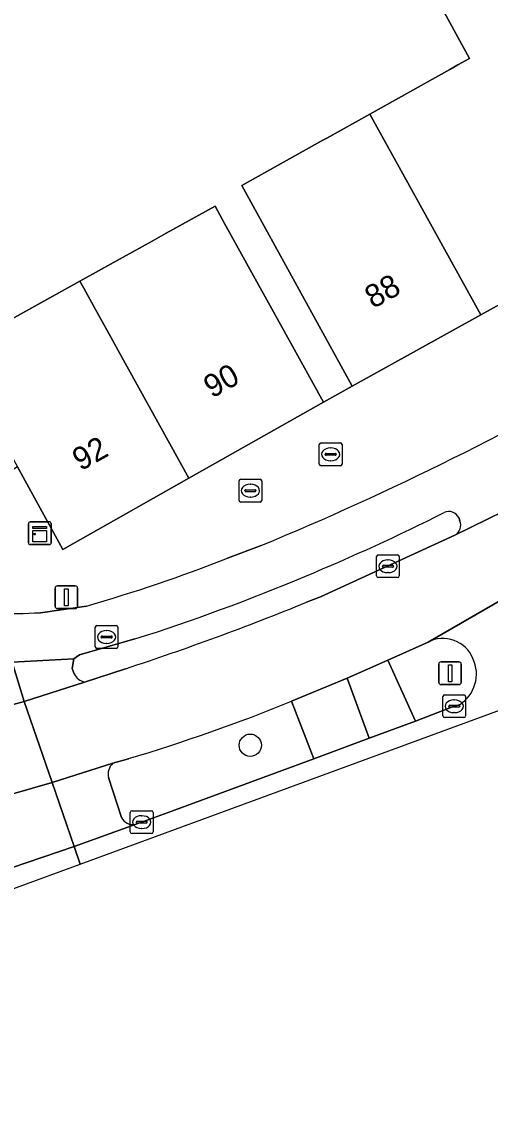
# Model space of a CAD drawing. Extents: x 161798 to 162385, y 382315 to 382833.
# Drawn here: x 162047.7 to 162068.31, y 382361.95 to 382409.46 of the extents above; entities that cross this region are included whole.
import ezdxf

# ---------------------------------------------------------------- set-up
doc = ezdxf.new("R2010")
doc.units = 0
for name, color, linetype in [('IMGEO_Berm_groen', 7, 'Continuous'), ('IMGEO_Berm_open', 7, 'Continuous'), ('IMGEO_Boom', 7, 'Continuous'), ('IMGEO_Brandkraan', 7, 'Continuous'), ('IMGEO_Erf', 7, 'Continuous'), ('IMGEO_Fietspad_open', 7, 'Continuous'), ('IMGEO_Kast', 7, 'Continuous'), ('IMGEO_Kolk', 7, 'Continuous'), ('IMGEO_Lichtmast', 7, 'Continuous'), ('IMGEO_Pand', 7, 'Continuous'), ('IMGEO_Pand_nummerreeks', 7, 'Continuous'), ('IMGEO_Rijbaan_lokaal_gesloten', 7, 'Continuous'), ('IMGEO_Rioolput', 7, 'Continuous'), ('IMGEO_Verkeerseiland_open', 7, 'Continuous'), ('IMGEO_Voetpad_open', 7, 'Continuous')]:
    doc.layers.add(name, color=color, linetype=linetype)

msp = doc.modelspace()

# ---------------------------------------------------------------- linework, layer by layer
at = {"layer": 'IMGEO_Berm_groen'}
msp.add_lwpolyline([(162063.799, 382381.384), (162062.016, 382380.596), (162062.981, 382377.956), (162065.021, 382378.711)], close=True, dxfattribs=at)
for points in [[(162060.554, 382377.057), (162059.571, 382379.582)], [(162052.392, 382377.057), (162051.707, 382376.858)], [(162052.697, 382374.163), (162054.146, 382374.697), (162060.554, 382377.057)], [(162051.518, 382376.223), (162052.086, 382374.472)]]:
    msp.add_lwpolyline(points, dxfattribs=at)
for centre, radius, start, end in [((162029.809, 382452.733), 78.973, 286.61615, 292.13947), ((162052.175, 382376.373), 0.674, 133.9882, 192.8618), ((162052.609, 382374.747), 0.591, 207.7459, 278.6001)]:
    msp.add_arc(centre, radius, start, end, dxfattribs=at)
at = {"layer": 'IMGEO_Berm_open'}
for points in [[(162066.961, 382387.52), (162066.919, 382387.653)], [(162060.222, 382383.932), (162060.841, 382384.17), (162066.752, 382386.877)], [(162052.675, 382382.319), (162050.247, 382381.617), (162049.988, 382381.441), (162049.92, 382381.027), (162050.012, 382380.779)], [(162050.467, 382380.422), (162052.264, 382381.013)]]:
    msp.add_lwpolyline(points, dxfattribs=at)
for centre, radius, start, end in [((162066.485, 382387.433), 0.487, 26.8576, 115.0415), ((162023.698, 382472.764), 94.971, 292.5733, 296.6384), ((162066.508, 382387.312), 0.498, 299.2822, 24.7054), ((162026.522, 382464.99), 86.709, 287.55461, 292.82196), ((162016.278, 382491.428), 116.131, 288.05158, 292.23456), ((162050.658, 382381.134), 0.737, 208.7743, 254.9891)]:
    msp.add_arc(centre, radius, start, end, dxfattribs=at)
at = {"layer": 'IMGEO_Boom'}
msp.add_circle((162057.751, 382377.648), 0.489, dxfattribs=at)
at = {"layer": 'IMGEO_Brandkraan'}
for p, q in [((162060.788, 382390.009), (162060.788, 382390.861)), ((162060.863, 382390.935), (162061.715, 382390.935)), ((162061.789, 382390.861), (162061.789, 382390.009)), ((162061.047, 382390.429), (162061.047, 382390.441)), ((162061.485, 382390.392), (162061.087, 382390.392)), ((162061.09, 382390.478), (162061.488, 382390.478)), ((162061.276, 382390.715), (162061.301, 382390.715)), ((162061.531, 382390.441), (162061.531, 382390.429)), ((162061.715, 382389.935), (162060.863, 382389.935)), ((162061.299, 382390.155), (162061.274, 382390.155))]:
    msp.add_line(p, q, dxfattribs=at)
for points in [[(162060.788, 382390.009), (162060.788, 382390.861)], [(162060.863, 382390.935), (162061.715, 382390.935)], [(162061.789, 382390.861), (162061.789, 382390.009)], [(162061.715, 382389.935), (162060.863, 382389.935)]]:
    msp.add_lwpolyline(points, dxfattribs=at)
for centre, radius, start, end in [((162060.865, 382390.859), 0.0765, 91.552, 178.448), ((162060.865, 382390.859), 0.0765, 91.552, 178.448), ((162061.713, 382390.859), 0.0765, 1.552, 88.448), ((162061.713, 382390.859), 0.0765, 1.552, 88.448), ((162061.087, 382390.438), 0.0403, 85.8775, 175.7526), ((162061.084, 382390.428), 0.0366, 178.938, 274.7102), ((162061.488, 382390.435), 0.043, 264.8664, 352.4533), ((162061.492, 382390.44), 0.0386, 1.7309, 96.639), ((162060.865, 382390.011), 0.0765, 181.552, 268.448), ((162060.865, 382390.011), 0.0765, 181.552, 268.448), ((162061.713, 382390.011), 0.0765, 271.552, 358.448), ((162061.713, 382390.011), 0.0765, 271.552, 358.448)]:
    msp.add_arc(centre, radius, start, end, dxfattribs=at)
for centre, major_axis, ratio, start_param, end_param in [((162061.275, 382390.435), (-0.387, 0.002), 0.722429, 4.712389, 7.853982), ((162061.3, 382390.435), (-0.39, 0.002), 0.717154, 1.570796, 4.712389)]:
    msp.add_ellipse(centre, major_axis=major_axis, ratio=ratio, start_param=start_param, end_param=end_param, dxfattribs=at)
at = {"layer": 'IMGEO_Erf'}
msp.add_lwpolyline([(162045.13, 382395.203), (162050.256, 382398.043), (162052.156, 382399.096), (162053.431, 382399.802), (162054.058, 382400.15), (162056.204, 382401.339), (162056.624, 382400.582), (162057.515, 382398.974), (162057.75, 382398.55), (162058.555, 382397.097), (162060.979, 382392.723), (162062.234, 382393.427), (162057.385, 382402.251), (162060.944, 382404.238), (162061.119, 382404.336), (162063.005, 382405.389), (162066.529, 382407.357), (162066.877, 382407.551), (162067.398, 382407.842), (162066.196, 382410.026)], dxfattribs=at)
at = {"layer": 'IMGEO_Fietspad_open'}
for points in [[(162066.752, 382386.877), (162070.341, 382388.637)], [(162066.919, 382387.653), (162066.961, 382387.52)], [(162058.238, 382386.429), (162056.749, 382385.866)], [(162050.545, 382383.767), (162048.521, 382383.474)], [(162045.075, 382378.822), (162047.805, 382379.576), (162047.281, 382381.292), (162049.988, 382381.441), (162050.247, 382381.617), (162052.675, 382382.319)], [(162047.253, 382372.263), (162050.013, 382373.192), (162049.036, 382376.015), (162046.325, 382375.227)]]:
    msp.add_lwpolyline(points, dxfattribs=at)
msp.add_lwpolyline([(162062.016, 382380.596), (162059.571, 382379.582), (162060.554, 382377.057), (162062.981, 382377.956)], close=True, dxfattribs=at)
for centre, radius, start, end in [((162008.537, 382506.893), 130.314, 292.41991, 300.56343), ((162066.485, 382387.433), 0.487, 26.8576, 115.0415), ((162023.698, 382472.764), 94.971, 292.5733, 296.6384), ((162066.508, 382387.312), 0.498, 299.2822, 24.7054), ((162031.251, 382451.011), 69.957, 286.0092, 291.37525), ((162026.522, 382464.99), 86.709, 287.55461, 292.82196), ((162047.361, 382402.946), 19.506, 261.594, 273.4107)]:
    msp.add_arc(centre, radius, start, end, dxfattribs=at)
at = {"layer": 'IMGEO_Kast'}
for p, q in [((162048.069, 382387.466), (162048.91, 382387.466)), ((162048.91, 382387.466), (162048.069, 382387.466)), ((162047.994, 382386.541), (162047.994, 382387.382)), ((162047.994, 382387.382), (162047.994, 382386.541)), ((162048.994, 382387.391), (162048.994, 382386.55)), ((162048.994, 382386.55), (162048.994, 382387.391)), ((162048.919, 382386.466), (162048.078, 382386.466)), ((162048.078, 382386.466), (162048.919, 382386.466))]:
    msp.add_line(p, q, dxfattribs=at)
for points in [[(162048.189, 382387.256), (162048.789, 382387.256), (162048.789, 382387.171), (162048.189, 382387.171), (162048.189, 382387.256)], [(162048.189, 382387.081), (162048.789, 382387.081), (162048.789, 382386.592), (162048.189, 382386.592), (162048.189, 382387.081)]]:
    msp.add_lwpolyline(points, dxfattribs=at)
msp.add_circle((162048.273, 382386.93), 0.0377, dxfattribs=at)
for centre, start, end in [((162048.072, 382387.388), 92.4484, 184.2845), ((162048.072, 382387.388), 92.4484, 184.2845), ((162048.916, 382387.388), 2.4484, 94.2845), ((162048.916, 382387.388), 2.4484, 94.2845), ((162048.072, 382386.544), 182.4484, 274.2845), ((162048.072, 382386.544), 182.4484, 274.2845), ((162048.916, 382386.544), 272.4484, 4.2845), ((162048.916, 382386.544), 272.4484, 4.2845)]:
    msp.add_arc(centre, 0.0779, start, end, dxfattribs=at)
at = {"layer": 'IMGEO_Kolk'}
for p, q in [((162057.334, 382389.337), (162058.186, 382389.337)), ((162057.259, 382388.411), (162057.259, 382389.263)), ((162057.561, 382388.88), (162057.959, 382388.88)), ((162057.747, 382389.117), (162057.772, 382389.117)), ((162058.26, 382389.263), (162058.26, 382388.411)), ((162057.518, 382388.831), (162057.518, 382388.843)), ((162057.956, 382388.794), (162057.558, 382388.794)), ((162057.77, 382388.557), (162057.745, 382388.557)), ((162058.002, 382388.843), (162058.002, 382388.831)), ((162058.186, 382388.337), (162057.334, 382388.337)), ((162063.38, 382386.016), (162064.232, 382386.016)), ((162063.305, 382385.09), (162063.305, 382385.942)), ((162063.607, 382385.559), (162064.005, 382385.559)), ((162063.793, 382385.796), (162063.818, 382385.796)), ((162064.306, 382385.942), (162064.306, 382385.09)), ((162063.564, 382385.51), (162063.564, 382385.522)), ((162064.002, 382385.473), (162063.604, 382385.473)), ((162063.816, 382385.236), (162063.791, 382385.236)), ((162064.048, 382385.522), (162064.048, 382385.51)), ((162064.232, 382385.016), (162063.38, 382385.016)), ((162066.295, 382379.862), (162067.147, 382379.862)), ((162066.22, 382378.936), (162066.22, 382379.788)), ((162066.479, 382379.356), (162066.479, 382379.368)), ((162066.522, 382379.405), (162066.92, 382379.405)), ((162066.708, 382379.642), (162066.733, 382379.642)), ((162066.963, 382379.368), (162066.963, 382379.356)), ((162067.221, 382379.788), (162067.221, 382378.936)), ((162066.917, 382379.319), (162066.519, 382379.319)), ((162066.731, 382379.082), (162066.706, 382379.082)), ((162067.147, 382378.862), (162066.295, 382378.862)), ((162052.477, 382373.841), (162052.477, 382374.693)), ((162052.552, 382374.767), (162053.404, 382374.767)), ((162053.478, 382374.693), (162053.478, 382373.841)), ((162052.736, 382374.261), (162052.736, 382374.273)), ((162053.174, 382374.224), (162052.776, 382374.224)), ((162052.779, 382374.31), (162053.177, 382374.31)), ((162052.965, 382374.547), (162052.99, 382374.547)), ((162053.22, 382374.273), (162053.22, 382374.261)), ((162053.404, 382373.767), (162052.552, 382373.767)), ((162052.988, 382373.987), (162052.963, 382373.987))]:
    msp.add_line(p, q, dxfattribs=at)
for points in [[(162057.334, 382389.337), (162058.186, 382389.337)], [(162057.259, 382388.411), (162057.259, 382389.263)], [(162058.26, 382389.263), (162058.26, 382388.411)], [(162058.186, 382388.337), (162057.334, 382388.337)], [(162063.38, 382386.016), (162064.232, 382386.016)], [(162063.305, 382385.09), (162063.305, 382385.942)], [(162064.306, 382385.942), (162064.306, 382385.09)], [(162064.232, 382385.016), (162063.38, 382385.016)], [(162066.295, 382379.862), (162067.147, 382379.862)], [(162066.22, 382378.936), (162066.22, 382379.788)], [(162067.221, 382379.788), (162067.221, 382378.936)], [(162067.147, 382378.862), (162066.295, 382378.862)], [(162052.477, 382373.841), (162052.477, 382374.693)], [(162052.552, 382374.767), (162053.404, 382374.767)], [(162053.478, 382374.693), (162053.478, 382373.841)], [(162053.404, 382373.767), (162052.552, 382373.767)]]:
    msp.add_lwpolyline(points, dxfattribs=at)
for centre, radius, start, end in [((162057.336, 382389.261), 0.0765, 91.552, 178.448), ((162057.336, 382389.261), 0.0765, 91.552, 178.448), ((162058.184, 382389.261), 0.0765, 1.552, 88.448), ((162058.184, 382389.261), 0.0765, 1.552, 88.448), ((162057.558, 382388.84), 0.0403, 85.8775, 175.7526), ((162057.963, 382388.842), 0.0386, 1.7309, 96.639), ((162057.336, 382388.413), 0.0765, 181.552, 268.448), ((162057.336, 382388.413), 0.0765, 181.552, 268.448), ((162057.555, 382388.83), 0.0366, 178.938, 274.7102), ((162057.959, 382388.837), 0.043, 264.8664, 352.4533), ((162058.184, 382388.413), 0.0765, 271.552, 358.448), ((162058.184, 382388.413), 0.0765, 271.552, 358.448), ((162063.382, 382385.94), 0.0765, 91.552, 178.448), ((162063.382, 382385.94), 0.0765, 91.552, 178.448), ((162064.23, 382385.94), 0.0765, 1.552, 88.448), ((162064.23, 382385.94), 0.0765, 1.552, 88.448), ((162063.604, 382385.519), 0.0403, 85.8775, 175.7526), ((162064.009, 382385.521), 0.0386, 1.7309, 96.639), ((162063.382, 382385.092), 0.0765, 181.552, 268.448), ((162063.382, 382385.092), 0.0765, 181.552, 268.448), ((162063.601, 382385.509), 0.0366, 178.938, 274.7102), ((162064.005, 382385.516), 0.043, 264.8664, 352.4533), ((162064.23, 382385.092), 0.0765, 271.552, 358.448), ((162064.23, 382385.092), 0.0765, 271.552, 358.448), ((162066.297, 382379.786), 0.0765, 91.552, 178.448), ((162066.297, 382379.786), 0.0765, 91.552, 178.448), ((162067.145, 382379.786), 0.0765, 1.552, 88.448), ((162067.145, 382379.786), 0.0765, 1.552, 88.448), ((162066.519, 382379.365), 0.0403, 85.8775, 175.7526), ((162066.516, 382379.355), 0.0366, 178.938, 274.7102), ((162066.92, 382379.362), 0.043, 264.8664, 352.4533), ((162066.924, 382379.367), 0.0386, 1.7309, 96.639), ((162066.297, 382378.938), 0.0765, 181.552, 268.448), ((162066.297, 382378.938), 0.0765, 181.552, 268.448), ((162067.145, 382378.938), 0.0765, 271.552, 358.448), ((162067.145, 382378.938), 0.0765, 271.552, 358.448), ((162052.554, 382374.691), 0.0765, 91.552, 178.448), ((162052.554, 382374.691), 0.0765, 91.552, 178.448), ((162053.402, 382374.691), 0.0765, 1.552, 88.448), ((162053.402, 382374.691), 0.0765, 1.552, 88.448), ((162052.776, 382374.27), 0.0403, 85.8775, 175.7526), ((162052.773, 382374.26), 0.0366, 178.938, 274.7102), ((162053.177, 382374.267), 0.043, 264.8664, 352.4533), ((162053.181, 382374.272), 0.0386, 1.7309, 96.639), ((162052.554, 382373.843), 0.0765, 181.552, 268.448), ((162052.554, 382373.843), 0.0765, 181.552, 268.448), ((162053.402, 382373.843), 0.0765, 271.552, 358.448), ((162053.402, 382373.843), 0.0765, 271.552, 358.448)]:
    msp.add_arc(centre, radius, start, end, dxfattribs=at)
for centre, major_axis, ratio, start_param, end_param in [((162057.746, 382388.837), (-0.387, 0.002), 0.722429, 4.712389, 7.853982), ((162057.771, 382388.837), (-0.39, 0.002), 0.717154, 1.570796, 4.712389), ((162063.792, 382385.516), (-0.387, 0.002), 0.722429, 4.712389, 7.853982), ((162063.817, 382385.516), (-0.39, 0.002), 0.717154, 1.570796, 4.712389), ((162066.707, 382379.362), (-0.387, 0.002), 0.722429, 4.712389, 7.853982), ((162066.732, 382379.362), (-0.39, 0.002), 0.717154, 1.570796, 4.712389), ((162052.964, 382374.267), (-0.387, 0.002), 0.722429, 4.712389, 7.853982), ((162052.989, 382374.267), (-0.39, 0.002), 0.717154, 1.570796, 4.712389)]:
    msp.add_ellipse(centre, major_axis=major_axis, ratio=ratio, start_param=start_param, end_param=end_param, dxfattribs=at)
at = {"layer": 'IMGEO_Lichtmast'}
for p, q in [((162049.268, 382384.653), (162050.058, 382384.653)), ((162050.058, 382384.653), (162049.268, 382384.653)), ((162049.168, 382383.753), (162049.168, 382384.553)), ((162049.168, 382384.553), (162049.168, 382383.753)), ((162050.158, 382384.553), (162050.158, 382383.753)), ((162050.158, 382383.753), (162050.158, 382384.553)), ((162050.058, 382383.653), (162049.268, 382383.653)), ((162049.268, 382383.653), (162050.058, 382383.653)), ((162066.143, 382381.311), (162066.933, 382381.311)), ((162066.933, 382381.311), (162066.143, 382381.311)), ((162066.043, 382380.411), (162066.043, 382381.211)), ((162066.043, 382381.211), (162066.043, 382380.411)), ((162067.033, 382381.211), (162067.033, 382380.411)), ((162067.033, 382380.411), (162067.033, 382381.211)), ((162066.933, 382380.311), (162066.143, 382380.311)), ((162066.143, 382380.311), (162066.933, 382380.311))]:
    msp.add_line(p, q, dxfattribs=at)
for points in [[(162049.588, 382384.528), (162049.738, 382384.528), (162049.738, 382383.778), (162049.588, 382383.778), (162049.588, 382384.528)], [(162066.463, 382381.186), (162066.613, 382381.186), (162066.613, 382380.436), (162066.463, 382380.436), (162066.463, 382381.186)]]:
    msp.add_lwpolyline(points, dxfattribs=at)
for centre, start, end in [((162049.268, 382384.553), 90, 180), ((162049.268, 382384.553), 90, 180), ((162050.058, 382384.553), 0, 90), ((162050.058, 382384.553), 360, 90), ((162049.268, 382383.753), 180, 270), ((162049.268, 382383.753), 180, 270), ((162050.058, 382383.753), 270, 0), ((162050.058, 382383.753), 270, 0), ((162066.143, 382381.211), 90, 180), ((162066.143, 382381.211), 90, 180), ((162066.933, 382381.211), 0, 90), ((162066.933, 382381.211), 360, 90), ((162066.143, 382380.411), 180, 270), ((162066.143, 382380.411), 180, 270), ((162066.933, 382380.411), 270, 0), ((162066.933, 382380.411), 270, 0)]:
    msp.add_arc(centre, 0.1, start, end, dxfattribs=at)
at = {"layer": 'IMGEO_Pand'}
for points in [[(162068.078, 382411.069), (162066.196, 382410.026), (162067.398, 382407.842), (162066.877, 382407.551), (162066.529, 382407.357), (162063.005, 382405.389), (162067.892, 382396.566), (162075.201, 382400.616), (162069.128, 382411.651)], [(162063.005, 382405.389), (162061.119, 382404.336), (162060.944, 382404.238), (162057.385, 382402.251), (162062.234, 382393.427), (162067.892, 382396.566)], [(162050.256, 382398.043), (162050.426, 382397.737), (162050.944, 382396.801), (162051.601, 382395.616), (162051.941, 382395.003), (162055.054, 382389.385), (162060.979, 382392.723), (162058.555, 382397.097), (162057.75, 382398.55), (162057.515, 382398.974), (162056.624, 382400.582), (162056.204, 382401.339), (162054.058, 382400.15), (162053.431, 382399.802), (162052.156, 382399.096)], [(162050.256, 382398.043), (162045.13, 382395.203), (162044.823, 382395.032), (162044.67, 382394.948), (162045.115, 382394.154), (162045.251, 382393.911), (162047.51, 382389.884), (162049.503, 382386.257), (162055.054, 382389.385), (162051.941, 382395.003), (162051.601, 382395.616), (162050.944, 382396.801), (162050.426, 382397.737)]]:
    msp.add_lwpolyline(points, close=True, dxfattribs=at)
at = {"layer": 'IMGEO_Rijbaan_lokaal_gesloten'}
for points in [[(162050.268, 382372.421), (162072.514, 382380.58), (162108.457, 382405.716), (162118.152, 382417.002), (162130.306, 382431.424), (162145.022, 382444.832), (162160.813, 382456.745), (162180.588, 382467.067), (162185.966, 382468.979), (162201.279, 382474.422), (162245.387, 382486.842), (162282.905, 382497.501), (162306.448, 382506.279), (162315.724, 382511.35)], [(162086.849, 382398.953), (162083.73, 382396.687), (162079.438, 382393.941), (162078.755, 382393.516), (162077.704, 382392.859), (162073.002, 382390.066), (162070.341, 382388.637), (162066.752, 382386.877), (162060.841, 382384.17), (162060.222, 382383.932)], [(162059.571, 382379.582), (162062.016, 382380.596), (162063.799, 382381.384), (162065.569, 382382.182), (162081.117, 382391.142), (162081.224, 382391.203), (162082.06, 382391.747), (162085.395, 382393.94), (162088.693, 382396.218)], [(162081.117, 382391.142), (162065.569, 382382.182)], [(162052.264, 382381.013), (162050.467, 382380.422), (162047.805, 382379.576), (162049.036, 382376.015), (162051.707, 382376.858), (162052.392, 382377.057)], [(162010.603, 382363.071), (162016.984, 382366.066), (162017.171, 382366.148), (162020.09, 382367.503), (162022.653, 382368.525), (162025.334, 382369.296), (162034.136, 382371.808), (162046.325, 382375.227), (162049.036, 382376.015), (162047.805, 382379.576), (162045.075, 382378.822), (162039.629, 382377.237), (162024.255, 382372.959), (162024, 382372.971), (162021.534, 382372.169), (162018.783, 382371.503), (162004.077, 382370.354), (162001.65, 382370.148), (161999.309, 382369.519), (161981.644, 382364.584), (161963.78, 382359.564), (161952.25, 382356.343), (161942.379, 382353.461)], [(162066.947, 382379.43), (162066.722, 382379.36), (162065.021, 382378.711), (162062.981, 382377.956), (162060.554, 382377.057), (162054.146, 382374.697), (162052.697, 382374.163), (162050.013, 382373.192), (162050.268, 382372.421)], [(161905.629, 382322.906), (161997.573, 382353.096), (162001.672, 382354.599), (162041.858, 382369.337), (162050.268, 382372.421), (162050.013, 382373.192), (162047.253, 382372.263), (162047.217, 382372.248), (162036.953, 382368.949), (162036.93, 382368.944), (162026.659, 382365.504), (162024.016, 382364.421), (162021.454, 382363.287), (162020.005, 382362.651), (162018.158, 382361.825), (162014.485, 382360.186), (162007.049, 382357.176), (162000, 382354.553), (161997.575, 382353.695), (161988.95, 382351.028)]]:
    msp.add_lwpolyline(points, dxfattribs=at)
for centre, radius, start, end in [((162016.278, 382491.428), 116.131, 288.05158, 292.23456), ((162066.228, 382380.919), 1.424, 22.2659, 117.5586), ((162066.109, 382380.78), 1.589, 301.8305, 25.2743), ((162029.809, 382452.733), 78.973, 286.61615, 292.13947)]:
    msp.add_arc(centre, radius, start, end, dxfattribs=at)
at = {"layer": 'IMGEO_Rioolput'}
for p, q in [((162050.933, 382381.98), (162050.933, 382382.832)), ((162051.008, 382382.906), (162051.86, 382382.906)), ((162051.421, 382382.686), (162051.446, 382382.686)), ((162051.934, 382382.832), (162051.934, 382381.98)), ((162051.192, 382382.4), (162051.192, 382382.412)), ((162051.63, 382382.363), (162051.232, 382382.363)), ((162051.235, 382382.449), (162051.633, 382382.449)), ((162051.676, 382382.412), (162051.676, 382382.4)), ((162051.86, 382381.906), (162051.008, 382381.906)), ((162051.444, 382382.126), (162051.419, 382382.126))]:
    msp.add_line(p, q, dxfattribs=at)
for points in [[(162050.933, 382381.98), (162050.933, 382382.832)], [(162051.008, 382382.906), (162051.86, 382382.906)], [(162051.934, 382382.832), (162051.934, 382381.98)], [(162051.86, 382381.906), (162051.008, 382381.906)]]:
    msp.add_lwpolyline(points, dxfattribs=at)
for centre, radius, start, end in [((162051.01, 382382.83), 0.0765, 91.552, 178.448), ((162051.01, 382382.83), 0.0765, 91.552, 178.448), ((162051.858, 382382.83), 0.0765, 1.552, 88.448), ((162051.858, 382382.83), 0.0765, 1.552, 88.448), ((162051.232, 382382.409), 0.0403, 85.8775, 175.7526), ((162051.229, 382382.399), 0.0366, 178.938, 274.7102), ((162051.633, 382382.406), 0.043, 264.8664, 352.4533), ((162051.637, 382382.411), 0.0386, 1.7309, 96.639), ((162051.01, 382381.982), 0.0765, 181.552, 268.448), ((162051.01, 382381.982), 0.0765, 181.552, 268.448), ((162051.858, 382381.982), 0.0765, 271.552, 358.448), ((162051.858, 382381.982), 0.0765, 271.552, 358.448)]:
    msp.add_arc(centre, radius, start, end, dxfattribs=at)
for centre, major_axis, ratio, start_param, end_param in [((162051.42, 382382.406), (-0.387, 0.002), 0.722429, 4.712389, 7.853982), ((162051.445, 382382.406), (-0.39, 0.002), 0.717154, 1.570796, 4.712389)]:
    msp.add_ellipse(centre, major_axis=major_axis, ratio=ratio, start_param=start_param, end_param=end_param, dxfattribs=at)
at = {"layer": 'IMGEO_Verkeerseiland_open'}
msp.add_lwpolyline([(162065.569, 382382.182), (162063.799, 382381.384), (162065.021, 382378.711), (162066.722, 382379.36), (162066.947, 382379.43)], dxfattribs=at)
for centre, radius, start, end in [((162066.228, 382380.919), 1.424, 22.2659, 117.5586), ((162066.109, 382380.78), 1.589, 301.8305, 25.2743)]:
    msp.add_arc(centre, radius, start, end, dxfattribs=at)
at = {"layer": 'IMGEO_Voetpad_open'}
for points in [[(162109.488, 382437.342), (162106.77, 382433.488), (162104.135, 382429.722), (162100.754, 382425.307), (162095.959, 382419.044), (162091.944, 382413.801), (162094.009, 382411.037), (162089.697, 382408.648), (162075.201, 382400.616), (162067.892, 382396.566), (162062.234, 382393.427), (162060.979, 382392.723), (162055.054, 382389.385), (162049.503, 382386.257), (162047.51, 382389.884), (162045.159, 382388.391), (162037.166, 382386.303), (162032.83, 382385.614), (162032.934, 382384.925), (162033.787, 382383.577), (162034.232, 382383.139), (162034.494, 382383.089), (162040.773, 382383.73)], [(162056.749, 382385.866), (162058.238, 382386.429)], [(162048.521, 382383.474), (162050.545, 382383.767)], [(162050.012, 382380.779), (162049.92, 382381.027), (162049.988, 382381.441), (162047.281, 382381.292), (162047.805, 382379.576), (162050.467, 382380.422)], [(162051.707, 382376.858), (162049.036, 382376.015), (162050.013, 382373.192), (162052.697, 382374.163)], [(162052.086, 382374.472), (162051.518, 382376.223)]]:
    msp.add_lwpolyline(points, dxfattribs=at)
for centre, radius, start, end in [((162008.537, 382506.893), 130.314, 292.41991, 300.56343), ((162031.251, 382451.011), 69.957, 286.0092, 291.37525), ((162047.361, 382402.946), 19.506, 261.594, 273.4107), ((162050.658, 382381.134), 0.737, 208.7743, 254.9891), ((162052.175, 382376.373), 0.674, 133.9882, 192.8618), ((162052.609, 382374.747), 0.591, 207.7459, 278.6001)]:
    msp.add_arc(centre, radius, start, end, dxfattribs=at)

# ---------------------------------------------------------------- texts
at = {"layer": 'IMGEO_Pand_nummerreeks'}
for s, rotation, p in [('88', 28.9917, (162063.15, 382396.82)), ('90', 28.9859, (162056.063, 382392.881)), ('92', 28.9859, (162050.29, 382389.683))]:
    msp.add_text(s, height=1, rotation=rotation, dxfattribs=at).set_placement(p)

doc.saveas('drawing.dxf')
